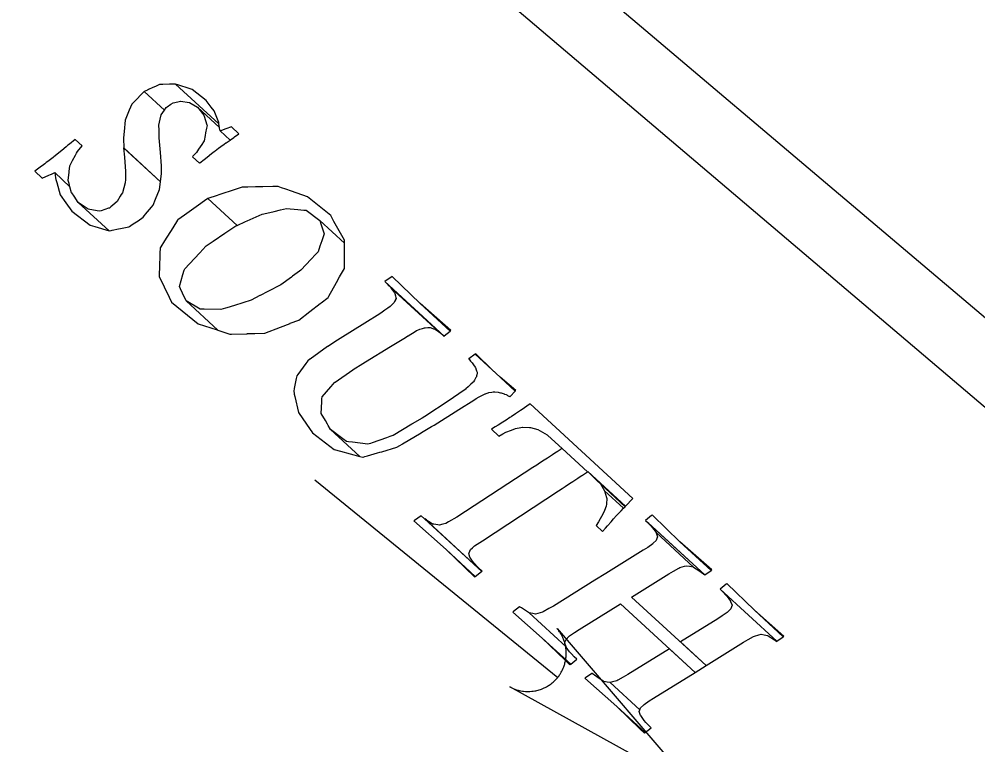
# Model space of a CAD drawing. Extents: x 3962991 to 3983549, y 181631 to 204078.
# Drawn here: x 3979435.9 to 3979819.3, y 188552.8 to 188843 of the extents above; entities that cross this region are included whole.
import ezdxf

# ---------------------------------------------------------------- set-up
doc = ezdxf.new("R2010")
doc.units = 0
for name, color, linetype in [('V-ANNO-MASK2', 7, 'Continuous'), ('V-GRID-MAJR', 7, 'Continuous'), ('V-STRM-FLOW', 7, 'Continuous'), ('V-TOPO-MINR', 7, 'Continuous')]:
    doc.layers.add(name, color=color, linetype=linetype)

msp = doc.modelspace()

# ---------------------------------------------------------------- linework, layer by layer
at = {"layer": 'V-ANNO-MASK2'}
for points in [[(3979487.13, 188814.66), (3979485.87, 188814.09), (3979493.95, 188806.66), (3979494.68, 188807.72), (3979495.04, 188807.98), (3979496.55, 188809.02), (3979497.38, 188809.59), (3979499.34, 188810.01), (3979500.35, 188810.22), (3979500.54, 188810.26), (3979503.82, 188809.72), (3979503.91, 188809.7), (3979504.58, 188809.3), (3979507.16, 188807.76), (3979516, 188799.63), (3979515.76, 188801.12), (3979498.43, 188817.05), (3979497.1, 188817), (3979496.23, 188816.98), (3979496, 188816.97), (3979495.94, 188816.96), (3979493.35, 188816.87), (3979493.13, 188816.86), (3979491.93, 188816.82), (3979490.31, 188816.09), (3979489.34, 188815.66), (3979487.56, 188814.85)], [(3979499.28, 188816.77), (3979498.44, 188817.04), (3979515.75, 188801.12), (3979515.67, 188801.7), (3979513.78, 188806.37), (3979512.64, 188807.85), (3979510.62, 188810.48), (3979510.61, 188810.49), (3979505.03, 188814.84), (3979504.29, 188815.09)], [(3979477.6, 188795.24), (3979477.65, 188791.58), (3979492.4, 188778.01), (3979492.81, 188781.25), (3979492.81, 188781.53), (3979492.8, 188781.53), (3979492.77, 188784.32), (3979492.35, 188789.7), (3979491.89, 188795.55), (3979491.79, 188798.95), (3979491.75, 188800.35), (3979491.74, 188800.66), (3979492.25, 188803.03), (3979492.63, 188804.72), (3979493.95, 188806.66), (3979485.86, 188814.1), (3979484.25, 188812.43), (3979483.2, 188811.35), (3979481.75, 188809.85), (3979481.58, 188809.69), (3979480.89, 188808.97), (3979479.9, 188806.58), (3979478.28, 188802.64), (3979477.83, 188798.04), (3979477.59, 188795.52)], [(3979505.34, 188788.16), (3979505.19, 188787.99), (3979507.93, 188785.47), (3979508.11, 188785.61), (3979509.78, 188786.92), (3979510.98, 188787.85), (3979512.83, 188789.3), (3979513.84, 188790.1), (3979514.19, 188790.36), (3979514.19, 188790.37), (3979515.63, 188791.48), (3979516.45, 188792.06), (3979516.44, 188792.06), (3979517.81, 188793.02), (3979518.53, 188793.51), (3979518.52, 188793.52), (3979518.66, 188793.61), (3979520.18, 188794.67), (3979516.23, 188798.31), (3979516.21, 188798.39), (3979516.17, 188798.64), (3979516.16, 188798.65), (3979516, 188799.63), (3979507.15, 188807.77), (3979509.71, 188804.59), (3979509.8, 188804.28), (3979509.82, 188804.2), (3979510.89, 188800.75), (3979510.99, 188800.44), (3979510.8, 188799.48), (3979510.43, 188797.59), (3979510.22, 188796.45), (3979509.83, 188794.38), (3979509.59, 188794.01), (3979508.88, 188792.94), (3979507.59, 188790.97), (3979506.76, 188789.7)], [(3979516.27, 188798.33), (3979516.23, 188798.31), (3979520.18, 188794.67), (3979520.22, 188794.7), (3979520.35, 188794.79), (3979521.65, 188795.7), (3979521.96, 188795.92), (3979523.77, 188797.18), (3979520.82, 188799.89), (3979518.49, 188799.1), (3979518.1, 188798.96), (3979516.44, 188798.39)], [(3979444.23, 188783.77), (3979442.09, 188782.16), (3979445.11, 188779.39), (3979447.71, 188780.57), (3979448.36, 188780.88), (3979448.72, 188781.04), (3979448.74, 188781.04), (3979448.73, 188781.05), (3979450.05, 188781.64), (3979456.16, 188776.02), (3979455.83, 188777.25), (3979455.48, 188778.52), (3979455.85, 188781.89), (3979455.88, 188782.23), (3979455.98, 188783.1), (3979456.12, 188784.39), (3979457.21, 188786.51), (3979458.32, 188788.67), (3979458.72, 188789.47), (3979459.21, 188790.07), (3979461.03, 188792.31), (3979458.19, 188794.93), (3979455.95, 188793.06), (3979455.35, 188792.56), (3979454.68, 188792.01), (3979452.87, 188790.49), (3979451.1, 188789), (3979450.3, 188788.32), (3979449.72, 188787.9), (3979449.5, 188787.73), (3979447.28, 188786.07), (3979446.71, 188785.63), (3979446.16, 188785.21), (3979445.08, 188784.41), (3979445.06, 188784.4), (3979444.77, 188784.17)], [(3979463.4, 188767.05), (3979459.49, 188769.75), (3979471.83, 188758.39), (3979472.64, 188758.55), (3979472.63, 188758.56), (3979473.08, 188758.64), (3979473.11, 188758.64), (3979475.55, 188759.11), (3979476.41, 188759.28), (3979479.75, 188759.92), (3979479.98, 188760.08), (3979480.57, 188760.49), (3979481.45, 188761.1), (3979483.39, 188762.43), (3979485.38, 188763.79), (3979485.93, 188764.45), (3979486.43, 188765.05), (3979488.79, 188767.85), (3979489.44, 188768.61), (3979490.41, 188771.01), (3979492.02, 188774.94), (3979492.4, 188778.01), (3979477.64, 188791.59), (3979477.94, 188787.88), (3979478.42, 188782.04), (3979478.31, 188778.84), (3979478.27, 188777.51), (3979477.12, 188773.61), (3979476.7, 188772.94), (3979476.24, 188772.19), (3979475.01, 188770.14), (3979473.26, 188768.63), (3979472.46, 188767.94), (3979471.94, 188767.47), (3979471.63, 188767.38), (3979468.64, 188766.42), (3979467.87, 188766.17), (3979464.12, 188766.91), (3979464.08, 188766.91)], [(3979454.57, 188769.55), (3979456.9, 188766.26), (3979464.31, 188760.59), (3979466.08, 188760.07), (3979466.13, 188760.06), (3979471.83, 188758.39), (3979459.49, 188769.75), (3979457.8, 188772.19), (3979456.87, 188773.54), (3979456.82, 188773.62), (3979456.16, 188776.02), (3979450.05, 188781.64), (3979450.33, 188779.58), (3979450.34, 188779.54), (3979450.53, 188778.88), (3979450.88, 188777.66), (3979452.28, 188772.79), (3979452.3, 188772.74)], [(3979515.02, 188772.53), (3979511.28, 188771.31), (3979522.99, 188760.54), (3979526.42, 188762.05), (3979527.05, 188762.34), (3979533.07, 188764.98), (3979536.04, 188765.68), (3979537.88, 188766.11), (3979537.88, 188766.12), (3979540.39, 188766.71), (3979542.78, 188767.26), (3979547.34, 188766.86), (3979549.65, 188766.65), (3979550.58, 188766.57), (3979556.06, 188762.52), (3979565.98, 188753.4), (3979565.99, 188754.69), (3979561.76, 188762.16), (3979560.45, 188764.48), (3979560.44, 188764.48), (3979551.16, 188771.9), (3979544.79, 188774.18), (3979542.49, 188775), (3979540.73, 188775.62), (3979539.37, 188776.11), (3979537.34, 188776.06), (3979533.3, 188775.97), (3979530.39, 188775.91), (3979527.31, 188775.83), (3979525.05, 188775.78), (3979522.29, 188774.89), (3979515.71, 188772.76)], [(3979495.86, 188731.86), (3979496.84, 188729.88), (3979507.41, 188721.23), (3979515.03, 188718.71), (3979515.3, 188718.61), (3979502.58, 188730.31), (3979501.14, 188733.49), (3979500.38, 188735.17), (3979499.95, 188736.12), (3979501.36, 188740.88), (3979501.89, 188742.68), (3979502.04, 188743.16), (3979503.92, 188745.19), (3979508.05, 188749.61), (3979510.55, 188752.28), (3979510.63, 188752.33), (3979510.62, 188752.34), (3979513.4, 188754.2), (3979518.13, 188757.38), (3979522.52, 188760.33), (3979522.99, 188760.54), (3979511.27, 188771.32), (3979510.88, 188771.03), (3979506.6, 188767.98), (3979501.99, 188764.69), (3979499.28, 188762.76), (3979499.23, 188762.69), (3979497.25, 188759.54), (3979493.97, 188754.34), (3979492.47, 188751.96), (3979492.23, 188751.56), (3979492.14, 188749.35), (3979491.94, 188743.49), (3979491.92, 188742.95), (3979491.89, 188741.99), (3979491.83, 188740.2), (3979491.83, 188740.04)], [(3979508.18, 188727.01), (3979502.58, 188730.31), (3979515.29, 188718.62), (3979518.45, 188717.57), (3979520.14, 188717.01), (3979520.71, 188717.03), (3979527.07, 188717.24), (3979527.06, 188717.25), (3979529.46, 188717.33), (3979530.11, 188717.35), (3979534.06, 188717.48), (3979540.38, 188719.88), (3979544.2, 188721.34), (3979544.3, 188721.38), (3979547.69, 188722.67), (3979552.14, 188726.11), (3979556.27, 188729.29), (3979556.65, 188729.59), (3979559.41, 188731.72), (3979559.72, 188732.29), (3979562.76, 188737.68), (3979564.03, 188739.94), (3979564.83, 188741.34), (3979565.91, 188743.25), (3979565.92, 188745.98), (3979565.95, 188749.76), (3979565.96, 188751.66), (3979565.97, 188752.42), (3979565.98, 188753.4), (3979556.06, 188762.52), (3979556.53, 188761.1), (3979556.9, 188759.99), (3979557.82, 188757.23), (3979556.84, 188754.34), (3979556.13, 188752.24), (3979555.38, 188750.03), (3979554.31, 188748.87), (3979552.61, 188747.02), (3979548.53, 188742.58), (3979548, 188742.21), (3979545.15, 188740.17), (3979544.75, 188739.88), (3979540.49, 188736.83), (3979535.27, 188734.09), (3979532.22, 188732.48), (3979532.13, 188732.44), (3979528.7, 188730.62), (3979522, 188728.57), (3979518.93, 188727.63), (3979518.43, 188727.47), (3979516.57, 188726.89), (3979509.88, 188726.99), (3979509.27, 188727)], [(3979582.09, 188738.15), (3979582.06, 188738.12), (3979605.79, 188716.3), (3979605.83, 188716.33), (3979608.2, 188718.19), (3979608.25, 188718.24), (3979596.22, 188729.31), (3979585.02, 188740.13), (3979584.69, 188739.9), (3979584.63, 188739.87)], [(3979583.45, 188736.69), (3979584.57, 188735.54), (3979603.56, 188718.08), (3979604.12, 188717.69), (3979605.71, 188716.22), (3979605.72, 188716.24), (3979605.79, 188716.3), (3979582.05, 188738.13), (3979583.17, 188736.98)], [(3979550.82, 188681.02), (3979553.22, 188677.61), (3979561.77, 188670.95), (3979564.33, 188670.26), (3979572.16, 188668.15), (3979560.43, 188678.94), (3979559.47, 188680.56), (3979559.2, 188681.03), (3979558.32, 188682.52), (3979556.66, 188685.34), (3979556.87, 188689.99), (3979556.93, 188691.14), (3979556.98, 188691.97), (3979560.56, 188696.02), (3979561.44, 188697), (3979562.15, 188697.8), (3979562.23, 188697.88), (3979569.26, 188702.81), (3979569.38, 188702.89), (3979573.32, 188705.31), (3979574.37, 188705.95), (3979584.35, 188712.06), (3979584.34, 188712.07), (3979590.32, 188715.74), (3979591.33, 188716.35), (3979591.37, 188716.38), (3979592.51, 188717.09), (3979593.77, 188717.85), (3979594.76, 188718.45), (3979594.77, 188718.47), (3979595.12, 188718.61), (3979595.88, 188718.93), (3979596.13, 188719.02), (3979597.12, 188719.34), (3979597.62, 188719.5), (3979597.99, 188719.62), (3979598.21, 188719.63), (3979599.32, 188719.66), (3979599.57, 188719.67), (3979599.99, 188719.69), (3979600.19, 188719.69), (3979601.33, 188719.29), (3979601.32, 188719.3), (3979601.55, 188719.22), (3979602.09, 188719.02), (3979602.31, 188718.95), (3979603, 188718.47), (3979603.56, 188718.07), (3979584.56, 188735.55), (3979584.8, 188735.2), (3979585.09, 188734.78), (3979585.33, 188734.44), (3979585.92, 188733.59), (3979586.16, 188733.24), (3979586.35, 188732.42), (3979586.4, 188732.19), (3979586.51, 188731.68), (3979586.59, 188731.36), (3979586.24, 188730.63), (3979586.17, 188730.48), (3979586.02, 188730.16), (3979585.82, 188729.72), (3979585.18, 188729.08), (3979585.01, 188728.92), (3979584.49, 188728.39), (3979584.25, 188728.14), (3979584.23, 188728.13), (3979583.31, 188727.46), (3979582.16, 188726.61), (3979581.05, 188725.87), (3979581.01, 188725.84), (3979580.05, 188725.18), (3979574.11, 188721.47), (3979564.23, 188715.28), (3979563.19, 188714.62), (3979559.28, 188712.17), (3979559.16, 188712.09), (3979552.26, 188707.05), (3979552.16, 188706.98), (3979551.29, 188706.33), (3979550.5, 188705.27), (3979547.26, 188700.9), (3979546.89, 188700.37), (3979546.69, 188699.36), (3979545.86, 188695.27), (3979545.64, 188694.18), (3979545.82, 188693.33), (3979545.89, 188693.05), (3979546.09, 188692.13), (3979547.51, 188685.73)], [(3979608.53, 188718.45), (3979596.22, 188729.31), (3979608.25, 188718.24)], [(3979618.26, 188709.04), (3979618.2, 188709), (3979626.49, 188701.38), (3979625.16, 188702.69), (3979618.55, 188709.24)], [(3979565.3, 188675.21), (3979560.43, 188678.94), (3979572.15, 188668.16), (3979573.3, 188667.85), (3979573.48, 188667.9), (3979574.04, 188668.06), (3979575.11, 188668.37), (3979579.12, 188669.54), (3979580.11, 188669.83), (3979580.83, 188670.04), (3979586.9, 188671.8), (3979588.08, 188672.51), (3979589.04, 188673.08), (3979589.14, 188673.14), (3979596.66, 188677.62), (3979596.65, 188677.63), (3979596.77, 188677.7), (3979600.77, 188680.08), (3979601.83, 188680.71), (3979611.71, 188686.9), (3979611.7, 188686.91), (3979617.63, 188690.63), (3979618.64, 188691.25), (3979618.63, 188691.26), (3979618.67, 188691.27), (3979619.84, 188691.97), (3979621.11, 188692.71), (3979622.26, 188693.16), (3979622.29, 188693.17), (3979622.63, 188693.31), (3979623.42, 188693.61), (3979623.66, 188693.7), (3979624.84, 188693.85), (3979625.43, 188693.92), (3979625.88, 188693.97), (3979626.09, 188694), (3979627.46, 188693.78), (3979627.79, 188693.73), (3979628.32, 188693.64), (3979628.65, 188693.53), (3979629.79, 188693.12), (3979630.01, 188693.05), (3979630.56, 188692.85), (3979630.83, 188692.73), (3979631.17, 188692.56), (3979631.45, 188692.44), (3979631.72, 188692.31), (3979631.79, 188692.28), (3979632.06, 188692.15), (3979632.2, 188692.08), (3979634.21, 188694.28), (3979626.49, 188701.38), (3979625.16, 188702.69), (3979618.26, 188709.04), (3979618.2, 188709), (3979615.72, 188707.24), (3979615.68, 188707.21), (3979615.61, 188707.15), (3979615.76, 188706.98), (3979616.37, 188706.3), (3979616.98, 188705.62), (3979617.3, 188705.16), (3979617.57, 188704.8), (3979618.23, 188703.88), (3979618.29, 188703.7), (3979618.65, 188702.72), (3979618.76, 188702.43), (3979618.99, 188701.82), (3979618.96, 188701.6), (3979618.84, 188700.66), (3979618.82, 188700.46), (3979618.77, 188700.04), (3979618.52, 188699.66), (3979618.04, 188698.86), (3979617.92, 188698.67), (3979617.52, 188698.01), (3979617.27, 188697.79), (3979617.25, 188697.77), (3979616.44, 188697), (3979615.42, 188696.03), (3979614.48, 188695.14), (3979614.44, 188695.1), (3979613.49, 188694.43), (3979607.85, 188690.45), (3979598.08, 188684.15), (3979597.06, 188683.48), (3979593.05, 188681.12), (3979592.93, 188681.05), (3979585.39, 188676.58), (3979585.29, 188676.52), (3979584.15, 188676.12), (3979582.74, 188675.63), (3979576.97, 188673.58), (3979576.3, 188673.34), (3979575.35, 188673), (3979569.22, 188673.8), (3979567.57, 188674.01), (3979566.72, 188674.12)], [(3979628.19, 188699.91), (3979626.49, 188701.38), (3979634.21, 188694.28), (3979634.26, 188694.33), (3979634.43, 188694.51)], [(3979626.26, 188679.98), (3979624.71, 188679), (3979627.7, 188676.24), (3979629.34, 188677.15), (3979630.53, 188677.81), (3979632.75, 188678.68), (3979634.31, 188679.27), (3979636.48, 188679.72), (3979637.14, 188679.86), (3979637.19, 188679.87), (3979637.28, 188679.88), (3979639.97, 188679.78), (3979640.32, 188679.77), (3979643.25, 188678.96), (3979643.34, 188678.9), (3979646.96, 188676.75), (3979647.25, 188676.58), (3979653.06, 188671.33), (3979663.2, 188662), (3979663.34, 188662.09), (3979678.38, 188648.26), (3979681.31, 188651.28), (3979640.16, 188689.12), (3979636.58, 188686.69), (3979636.44, 188686.61), (3979636.39, 188686.57), (3979636.33, 188686.52), (3979635.6, 188686.03), (3979635.57, 188686.02), (3979634.4, 188685.21), (3979634.21, 188685.08), (3979632.72, 188684.07), (3979632.67, 188684.03), (3979632.62, 188684.01), (3979632.14, 188683.71), (3979630.57, 188682.71), (3979629.26, 188681.88), (3979627.39, 188680.7)], [(3979598.71, 188642.73), (3979598.03, 188643.17), (3979620.84, 188622.19), (3979620.96, 188622.27), (3979619.47, 188623.7), (3979617.6, 188625.76), (3979616.89, 188626.69), (3979616.03, 188627.82), (3979615.66, 188629.3), (3979615.79, 188629.59), (3979616.37, 188630.91), (3979617.13, 188631.62), (3979617.99, 188632.41), (3979621.11, 188634.45), (3979651.51, 188654.35), (3979653.04, 188655.35), (3979654.16, 188656.08), (3979656, 188657.29), (3979657.3, 188658.14), (3979658.85, 188659.15), (3979659.32, 188659.46), (3979659.36, 188659.49), (3979659.41, 188659.53), (3979660.93, 188660.52), (3979661.12, 188660.65), (3979662.32, 188661.43), (3979662.34, 188661.44), (3979663.09, 188661.93), (3979663.15, 188661.96), (3979663.14, 188661.97), (3979663.2, 188662), (3979653.06, 188671.33), (3979653, 188671.29), (3979652.94, 188671.26), (3979652.2, 188670.77), (3979652.18, 188670.75), (3979650.97, 188669.97), (3979650.78, 188669.85), (3979649.27, 188668.86), (3979649.21, 188668.82), (3979649.17, 188668.79), (3979648.7, 188668.49), (3979647.15, 188667.47), (3979645.85, 188666.63), (3979644, 188665.43), (3979642.88, 188664.7), (3979641.35, 188663.69), (3979610.9, 188643.84), (3979607.58, 188641.98), (3979606.52, 188641.38), (3979605.32, 188641.06), (3979603.78, 188640.63), (3979603.23, 188640.73), (3979601.67, 188641.03), (3979601.2, 188641.11), (3979600.18, 188641.78), (3979598.93, 188642.59)], [(3979667.15, 188658.28), (3979668.3, 188657.13), (3979678.18, 188648.05), (3979678.23, 188648.09), (3979678.38, 188648.26), (3979663.34, 188662.1)], [(3979668.29, 188657.14), (3979670, 188654.39), (3979677.58, 188647.43), (3979678.18, 188648.05)], [(3979667.57, 188642), (3979666.58, 188640.5), (3979669.18, 188638.11), (3979670.34, 188639.45), (3979671.19, 188640.42), (3979672.61, 188642.03), (3979673.6, 188643.15), (3979674.79, 188644.5), (3979675.15, 188644.91), (3979675.18, 188644.94), (3979675.22, 188644.99), (3979676.44, 188646.25), (3979676.6, 188646.42), (3979677.56, 188647.41), (3979677.58, 188647.43), (3979670, 188654.4), (3979670.01, 188654.35), (3979670.79, 188651.75), (3979670.92, 188651.33), (3979670.71, 188649.14), (3979670.69, 188649.06), (3979670.69, 188649.01), (3979670.63, 188648.32), (3979669.91, 188646.55), (3979669.32, 188645.05), (3979668.22, 188643.15)], [(3979593.93, 188642.52), (3979593.69, 188642.34), (3979606.57, 188630.9), (3979618.23, 188620.18), (3979620.73, 188622.11), (3979620.85, 188622.19), (3979598.02, 188643.17), (3979596.57, 188644.33)], [(3979688.76, 188644.47), (3979686.38, 188642.52), (3979710.04, 188620.77), (3979712.61, 188622.54), (3979700.12, 188634.02), (3979689.08, 188644.72)], [(3979686.37, 188642.52), (3979687.37, 188641.58), (3979710.02, 188620.75), (3979710.04, 188620.77)], [(3979689.19, 188639.59), (3979690.56, 188637.66), (3979705.6, 188623.82), (3979708.1, 188622.2), (3979708.56, 188621.91), (3979709.53, 188621.14), (3979710.02, 188620.75), (3979687.36, 188641.58), (3979687.73, 188641.18), (3979688.45, 188640.39)], [(3979641.25, 188605.31), (3979639.82, 188605.58), (3979654.61, 188591.98), (3979654.06, 188593.53), (3979654.28, 188594.16), (3979654.58, 188594.97), (3979655.72, 188596.11), (3979655.99, 188596.36), (3979657.99, 188597.77), (3979659.76, 188598.88), (3979676.32, 188609.22), (3979706.15, 188581.8), (3979710.55, 188584.54), (3979680.78, 188611.91), (3979695.68, 188621.24), (3979697.54, 188622.28), (3979699.73, 188623.51), (3979700.07, 188623.69), (3979701.9, 188624.2), (3979702.8, 188624.45), (3979703.94, 188624.24), (3979705.38, 188623.96), (3979705.6, 188623.82), (3979690.55, 188637.66), (3979690.58, 188637.57), (3979691.14, 188636.01), (3979690.91, 188635.39), (3979690.62, 188634.57), (3979689.47, 188633.44), (3979689.22, 188633.18), (3979687.22, 188631.77), (3979685.43, 188630.67), (3979670.5, 188621.37), (3979666.09, 188618.62), (3979649.52, 188608.3), (3979647.65, 188607.27), (3979645.46, 188606.04), (3979645.13, 188605.85), (3979643.3, 188605.35), (3979642.4, 188605.09)], [(3979712.9, 188622.74), (3979700.12, 188634.02), (3979712.61, 188622.54)], [(3979606.57, 188630.9), (3979618, 188619.99), (3979618.23, 188620.18)], [(3979718.57, 188617.05), (3979716.19, 188615.1), (3979738.92, 188594.21), (3979741.41, 188596.06), (3979729.93, 188606.61), (3979718.9, 188617.31)], [(3979715.24, 188603.26), (3979700.32, 188593.95), (3979710.55, 188584.54), (3979725.5, 188593.83), (3979727.35, 188594.87), (3979729.54, 188596.1), (3979729.88, 188596.28), (3979731.71, 188596.79), (3979732.62, 188597.04), (3979733.75, 188596.83), (3979735.19, 188596.55), (3979735.42, 188596.41), (3979737.95, 188594.76), (3979738.4, 188594.47), (3979738.87, 188594.17), (3979738.9, 188594.2), (3979738.92, 188594.21), (3979716.18, 188615.11), (3979717.18, 188614.17), (3979717.54, 188613.77), (3979718.27, 188612.98), (3979719, 188612.18), (3979720.37, 188610.25), (3979720.4, 188610.16), (3979720.95, 188608.6), (3979720.72, 188607.98), (3979720.43, 188607.16), (3979719.28, 188606.03), (3979719.03, 188605.77), (3979717.03, 188604.36)], [(3979633.58, 188606.1), (3979633.31, 188605.88), (3979645.08, 188595.52), (3979656.43, 188585.08), (3979658.82, 188587.03), (3979657.83, 188587.97), (3979656.74, 188589.16), (3979656.01, 188589.95), (3979654.65, 188591.88), (3979654.61, 188591.98), (3979639.81, 188605.59), (3979639.59, 188605.73), (3979637.14, 188607.3), (3979636.7, 188607.59), (3979636.02, 188608.02), (3979636, 188608.01)], [(3979741.69, 188596.26), (3979729.93, 188606.61), (3979741.41, 188596.06)], [(3979654.27, 188586.61), (3979656.12, 188584.82), (3979656.16, 188584.87), (3979656.43, 188585.08), (3979645.08, 188595.52)], [(3979673.09, 188577.95), (3979672.19, 188577.69), (3979684.08, 188566.77), (3979684.38, 188567.57), (3979685.52, 188568.72), (3979685.78, 188568.97), (3979687.78, 188570.37), (3979689.56, 188571.48), (3979706.15, 188581.8), (3979695.9, 188591.22), (3979679.31, 188580.9), (3979677.45, 188579.87), (3979675.26, 188578.64), (3979674.93, 188578.45)], [(3979662.38, 188579.62), (3979662.1, 188579.41), (3979674.88, 188568.12), (3979686.23, 188557.69), (3979688.62, 188559.63), (3979687.63, 188560.57), (3979686.54, 188561.76), (3979685.81, 188562.55), (3979684.44, 188564.49), (3979684.41, 188564.58), (3979683.86, 188566.14), (3979684.08, 188566.77), (3979672.19, 188577.7), (3979671.05, 188577.91), (3979669.62, 188578.18), (3979669.39, 188578.33), (3979666.89, 188579.95), (3979666.44, 188580.24), (3979664.98, 188581.4), (3979664.95, 188581.39)], [(3979684.07, 188559.21), (3979685.91, 188557.42), (3979685.96, 188557.47), (3979686.23, 188557.69), (3979674.88, 188568.12)]]:
    msp.add_lwpolyline(points, close=True, dxfattribs=at)
at = {"layer": 'V-GRID-MAJR'}
msp.add_spline([(3971886.05, 188358.46), (3973487.19, 188388.71), (3978814.65, 188489.84), (3982563.08, 188561.47)], degree=3, dxfattribs=at)
at = {"layer": 'V-STRM-FLOW'}
msp.add_line((3979554.15, 188658.84), (3979651.22, 188579.77), dxfattribs=at)
msp.add_lwpolyline([(3979651, 188599.29), (3979706.11, 188535.05), (3979632.06, 188576.03), (3979633.43, 188575.37), (3979634.8, 188574.86), (3979635.37, 188574.69), (3979635.88, 188574.56), (3979636.49, 188574.43), (3979637.1, 188574.32), (3979637.62, 188574.25), (3979638.34, 188574.19), (3979639.11, 188574.15), (3979639.55, 188574.15), (3979640.11, 188574.17), (3979640.84, 188574.22), (3979641.41, 188574.28), (3979642.02, 188574.38), (3979642.42, 188574.45), (3979642.86, 188574.55), (3979643.39, 188574.68), (3979643.87, 188574.82), (3979644.35, 188574.98), (3979644.74, 188575.11), (3979645.3, 188575.34), (3979645.84, 188575.58), (3979646.26, 188575.78), (3979646.75, 188576.04), (3979647.16, 188576.27), (3979647.52, 188576.49), (3979647.8, 188576.67), (3979648.21, 188576.96), (3979648.63, 188577.26), (3979649.01, 188577.56), (3979649.4, 188577.88), (3979649.74, 188578.19), (3979650.1, 188578.54), (3979650.39, 188578.83), (3979650.8, 188579.27), (3979651.22, 188579.77), (3979651.35, 188579.93), (3979651.54, 188580.18), (3979651.76, 188580.47), (3979651.97, 188580.76), (3979652.16, 188581.05), (3979652.34, 188581.33), (3979652.55, 188581.67), (3979652.68, 188581.91), (3979652.88, 188582.27), (3979653.05, 188582.6), (3979653.17, 188582.84), (3979653.44, 188583.45), (3979653.58, 188583.78), (3979653.67, 188584.02), (3979653.81, 188584.4), (3979653.92, 188584.74), (3979654.03, 188585.11), (3979654.15, 188585.54), (3979654.25, 188585.95), (3979654.32, 188586.27), (3979654.38, 188586.54), (3979654.45, 188586.92), (3979654.5, 188587.26), (3979654.55, 188587.65), (3979654.59, 188588.05), (3979654.62, 188588.46), (3979654.64, 188588.98), (3979654.65, 188589.35), (3979654.64, 188589.76), (3979654.63, 188590.16), (3979654.61, 188590.48), (3979654.58, 188590.83), (3979654.52, 188591.35), (3979654.52, 188591.37), (3979654.48, 188591.68), (3979654.44, 188591.91), (3979654.38, 188592.25), (3979654.3, 188592.67), (3979654.22, 188593), (3979654.14, 188593.3), (3979654.04, 188593.67), (3979653.93, 188594.04), (3979653.84, 188594.29), (3979653.72, 188594.63), (3979653.55, 188595.08), (3979653.44, 188595.35), (3979653.35, 188595.56), (3979653.26, 188595.75), (3979653.16, 188595.97), (3979653.02, 188596.27), (3979652.87, 188596.56), (3979652.71, 188596.84), (3979652.55, 188597.12), (3979652.34, 188597.47), (3979652.2, 188597.68), (3979651.98, 188598.02), (3979651.71, 188598.39), (3979651.51, 188598.67), (3979651.35, 188598.87), (3979651.2, 188599.06), (3979651.08, 188599.2)], close=True, dxfattribs=at)
at = {"layer": 'V-TOPO-MINR'}
for points in [[(3979449.41, 189039.11), (3979995.32, 188577.25)], [(3980037.16, 188505.26), (3979594.23, 188881.45)]]:
    msp.add_lwpolyline(points, dxfattribs=at)

doc.saveas('drawing.dxf')
